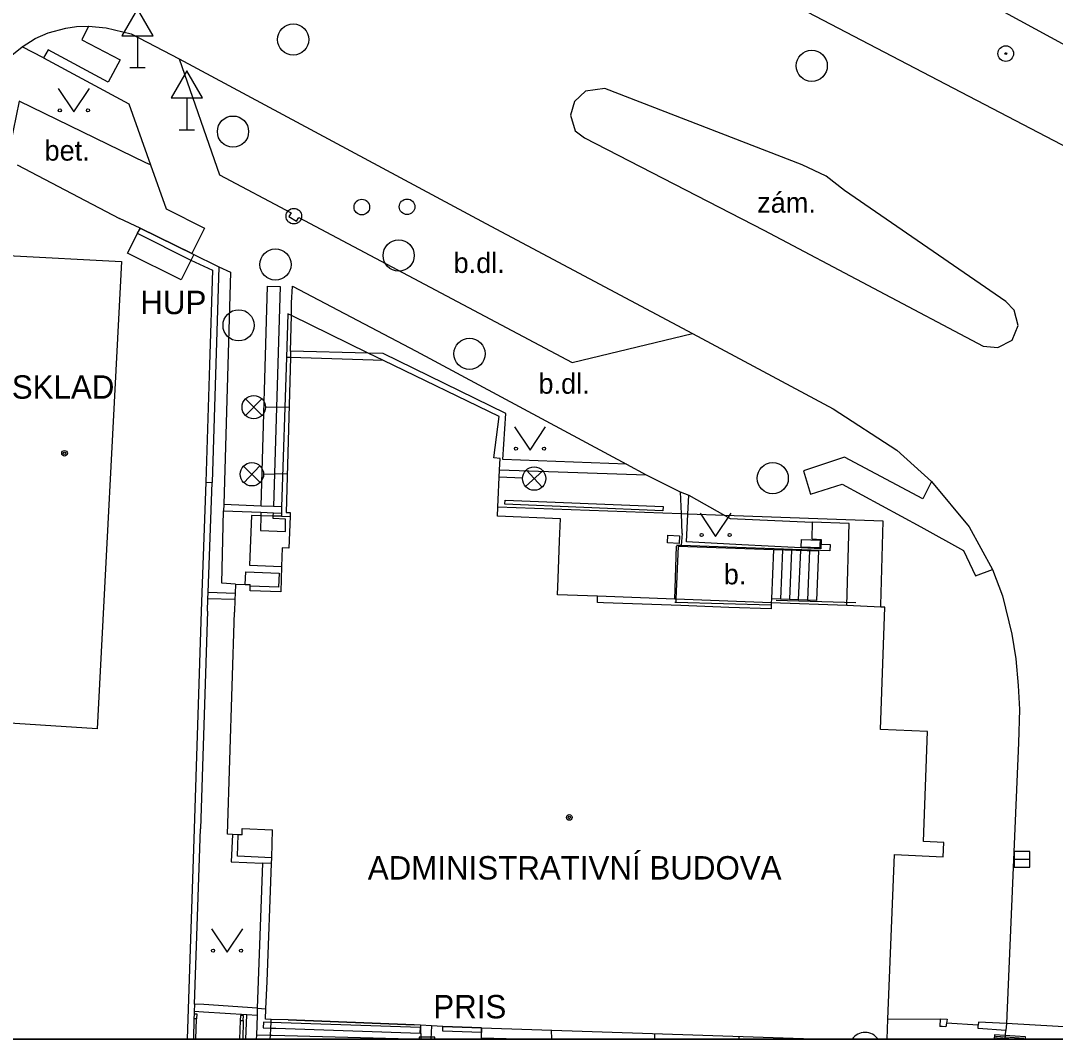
# Model space of a CAD drawing. Extents: x -598233 to -596890, y -1157848 to -1156431.
# Drawn here: x -597057.63 to -597024.47, y -1157848.46 to -1157815.82 of the extents above; entities that cross this region are included whole.
import ezdxf

# ---------------------------------------------------------------- set-up
doc = ezdxf.new("R2010")
doc.units = 0
for name, color, linetype in [('Level 10', 7, 'Continuous'), ('Level 11', 7, 'Continuous'), ('Level 12', 7, 'Continuous'), ('Level 14', 7, 'Continuous'), ('Level 22', 7, 'Continuous'), ('Level 24', 7, 'Continuous'), ('Level 27', 7, 'Continuous'), ('Level 28', 7, 'Continuous'), ('Level 33', 7, 'Continuous'), ('Level 34', 7, 'Continuous'), ('Level 36', 7, 'Continuous'), ('Level 39', 7, 'Continuous'), ('Level 40', 7, 'Continuous'), ('Level 41', 7, 'Continuous'), ('Level 5', 7, 'Continuous'), ('Level 6', 7, 'Continuous'), ('Level 7', 7, 'Continuous'), ('Level 8', 7, 'Continuous'), ('Level 9', 7, 'Continuous'), ('Vrstva 27', 7, 'Continuous'), ('Vrstva 33', 7, 'Continuous'), ('Vrstva 60', 7, 'Continuous'), ('zajmove_uzemi', 7, 'Continuous')]:
    doc.layers.add(name, color=color, linetype=linetype)

msp = doc.modelspace()

# ---------------------------------------------------------------- linework, layer by layer
at = {"layer": 'Level 10'}
for p, q in [((-597050.08, -1157848.33), (-597050.0842, -1157848.4611)), ((-597026.0837, -1157848.4611), (-597026.06, -1157848.18))]:
    msp.add_line(p, q, dxfattribs=at)
for points in [[(-597065, -1157798.53), (-597016.14, -1157824.02), (-597008.89, -1157827.55), (-597003.58, -1157830.03), (-596998.36, -1157832.32), (-596992.87, -1157834.71), (-596985.35, -1157837.44), (-596977.99, -1157839.88), (-596959.57, -1157844.84)], [(-597057.59, -1157816.65), (-597057.17, -1157816.39), (-597056.75, -1157816.2), (-597056.19, -1157816.05), (-597055.85, -1157816), (-597055.46, -1157815.99)], [(-597055.46, -1157815.99), (-597054.89, -1157816.04), (-597054.09, -1157816.24), (-597052.56, -1157817.04)], [(-597058.99, -1157819.48), (-597058.98, -1157818.9099), (-597058.85, -1157818.36), (-597058.64, -1157817.86), (-597058.42, -1157817.5), (-597058.17, -1157817.18), (-597057.92, -1157816.92), (-597057.59, -1157816.65)], [(-597052.56, -1157817.04), (-597051.26, -1157820.76), (-597048.9699, -1157821.9699), (-597049.04, -1157822.09), (-597048.79, -1157822.24), (-597048.7199, -1157822.12), (-597039.96, -1157826.77), (-597036.1, -1157825.84)], [(-597033.81, -1157822.53), (-597026.79, -1157826.25), (-597026.31, -1157826.29), (-597025.85, -1157826.05), (-597025.6599, -1157825.58), (-597025.79, -1157825.09), (-597026.06, -1157824.82), (-597031.23, -1157821.26), (-597031.82, -1157820.8), (-597032.59, -1157820.44), (-597038.9099, -1157817.99), (-597039.53, -1157818.07), (-597039.88, -1157818.4099), (-597040.01, -1157818.84), (-597039.86, -1157819.34), (-597039.56, -1157819.57), (-597033.81, -1157822.53)], [(-597036.1, -1157825.84), (-597031.59, -1157828.26)], [(-597031.59, -1157828.26), (-597029.55, -1157829.58), (-597028.44, -1157830.58)], [(-597028.44, -1157830.58), (-597027.23, -1157832.04), (-597026.49, -1157833.4)], [(-597026.49, -1157833.4), (-597026.17, -1157834.25), (-597025.87, -1157835.48), (-597025.74, -1157836.27), (-597025.6599, -1157837.12), (-597025.62, -1157837.89), (-597025.65, -1157838.96), (-597026.04, -1157847.95)], [(-597049.63, -1157848.34), (-597050.08, -1157848.33)], [(-597045.1307, -1157848.4611), (-597049.57, -1157848.34), (-597049.63, -1157848.34)]]:
    msp.add_lwpolyline(points, dxfattribs=at)
at = {"layer": 'Level 11'}
for p, q in [((-597050.4165, -1157848.4611), (-597050.39, -1157847.68)), ((-597052.0174, -1157848.4611), (-597052, -1157847.81)), ((-597050.6, -1157847.86), (-597050.6188, -1157848.4611)), ((-597050.5, -1157847.86), (-597050.5161, -1157848.4611)), ((-597044.4699, -1157848.03), (-597044.4869, -1157848.4611)), ((-597049.6376, -1157848.4611), (-597049.63, -1157848.34)), ((-597041.6768, -1157848.4611), (-597042.86, -1157848.42)), ((-597042.86, -1157848.42), (-597042.86, -1157848.4611))]:
    msp.add_line(p, q, dxfattribs=at)
for points in [[(-597055.46, -1157815.99), (-597055.67, -1157816.43), (-597054.45, -1157817.07), (-597054.83, -1157817.78), (-597056.75, -1157816.75), (-597056.9, -1157817.01)], [(-597056.9, -1157817.01), (-597057.59, -1157816.65)], [(-597056.9, -1157817.01), (-597054.17, -1157818.48), (-597053.4699, -1157820.44)], [(-597052.56, -1157817.04), (-597042.73, -1157822.32), (-597036.1, -1157825.84)], [(-597053.4699, -1157820.44), (-597053.62, -1157820.37), (-597057.68, -1157818.39), (-597058.07, -1157820.27)], [(-597053.4699, -1157820.44), (-597052.9699, -1157821.85), (-597051.74, -1157822.46), (-597052.15, -1157823.28)], [(-597051.28, -1157823.7), (-597050.9099, -1157823.87), (-597051.12, -1157831.32)], [(-597049.93, -1157831.37), (-597049.7199, -1157824.32)], [(-597049.7199, -1157824.32), (-597049.32, -1157824.33), (-597049.53, -1157831.39)], [(-597048.96, -1157825.26), (-597048.95, -1157824.86), (-597048.92, -1157824.32), (-597044.96, -1157826.4099), (-597038.2199, -1157830.03)], [(-597048.96, -1157825.26), (-597049.07, -1157825.21), (-597049.11, -1157826.61)], [(-597048.99, -1157826.4099), (-597048.96, -1157825.26)], [(-597046.5, -1157826.4699), (-597048.96, -1157825.26)], [(-597048.99, -1157826.4099), (-597048.99, -1157826.61)], [(-597046.5, -1157826.4699), (-597048.99, -1157826.4099)], [(-597046.01, -1157826.71), (-597046.5, -1157826.4699)], [(-597038.2199, -1157830.03), (-597042.18, -1157829.88), (-597042.09, -1157828.4), (-597046.02, -1157826.48), (-597046.5, -1157826.4699)], [(-597048.99, -1157826.61), (-597049.13, -1157831.58), (-597049, -1157831.58), (-597049, -1157831.71)], [(-597028.44, -1157830.58), (-597028.7199, -1157831.14), (-597031.23, -1157829.8), (-597032.54, -1157830.24), (-597032.32, -1157830.99), (-597031.3, -1157830.67), (-597028.78, -1157832.04), (-597027.42, -1157832.79), (-597027.03, -1157833.61), (-597026.49, -1157833.4)], [(-597042.29, -1157830.21), (-597037.59, -1157830.37)], [(-597038.2199, -1157830.03), (-597037.59, -1157830.37)], [(-597037.59, -1157830.37), (-597036.5, -1157830.92)], [(-597042.11, -1157831.18), (-597037.04, -1157831.39), (-597037.05, -1157831.52), (-597042.12, -1157831.31), (-597042.11, -1157831.18)], [(-597036.5, -1157830.92), (-597036.4699, -1157831.62)], [(-597036.5, -1157830.92), (-597036.2199, -1157831.02)], [(-597036.25, -1157831.63), (-597036.2199, -1157831.02)], [(-597036.2199, -1157831.02), (-597035.07, -1157831.67)], [(-597050.75, -1157833.87), (-597051.19, -1157833.84), (-597051.13, -1157831.52)], [(-597051.12, -1157831.32), (-597051.13, -1157831.52)], [(-597051.13, -1157831.52), (-597049.94, -1157831.57)], [(-597049.93, -1157831.37), (-597051.12, -1157831.32)], [(-597049.53, -1157831.39), (-597049.93, -1157831.37)], [(-597049.27, -1157831.4), (-597049.53, -1157831.39)], [(-597036.4699, -1157831.62), (-597042.34, -1157831.4099)], [(-597049.94, -1157831.68), (-597050.24, -1157831.67), (-597050.3, -1157833.27), (-597049.27, -1157833.31)], [(-597049.94, -1157831.68), (-597049.95, -1157832.15), (-597049.15, -1157832.19), (-597049.15, -1157831.79), (-597049.54, -1157831.77), (-597049.54, -1157831.69)], [(-597049.94, -1157831.57), (-597049.94, -1157831.68)], [(-597049.94, -1157831.57), (-597049.53, -1157831.59)], [(-597049.54, -1157831.69), (-597049.94, -1157831.68)], [(-597049.54, -1157831.69), (-597049.53, -1157831.59)], [(-597049.28, -1157831.7), (-597049.54, -1157831.69)], [(-597049.53, -1157831.59), (-597049.28, -1157831.6)], [(-597036.4699, -1157831.62), (-597036.44, -1157832.25), (-597036.43, -1157832.25), (-597036.46, -1157832.64), (-597036.56, -1157832.63), (-597036.56, -1157832.6599)], [(-597036.25, -1157831.63), (-597036.4699, -1157831.62)], [(-597032.27, -1157831.89), (-597032.28, -1157832.42), (-597031.98, -1157832.44), (-597031.99, -1157832.74), (-597034.52, -1157832.61), (-597036.29, -1157832.52), (-597036.25, -1157831.63)], [(-597035.07, -1157831.67), (-597036.25, -1157831.63)], [(-597030.06, -1157834.61), (-597030.06, -1157834.55), (-597029.99, -1157831.85), (-597035.07, -1157831.67)], [(-597035.07, -1157831.67), (-597034.89, -1157831.77), (-597032.27, -1157831.89)], [(-597031.15, -1157834.56), (-597031.08, -1157831.93), (-597032.27, -1157831.89)], [(-597036.89, -1157832.3), (-597036.52, -1157832.32), (-597036.53, -1157832.57), (-597036.9, -1157832.55), (-597036.89, -1157832.3)], [(-597032.61, -1157832.44), (-597032.01, -1157832.46), (-597032.02, -1157832.59), (-597032.02, -1157832.71), (-597032.62, -1157832.69), (-597032.61, -1157832.44)], [(-597036.67, -1157834.35), (-597036.61, -1157832.66)], [(-597036.56, -1157832.6599), (-597036.64, -1157834.35)], [(-597036.56, -1157832.6599), (-597033.51, -1157832.76)], [(-597033.51, -1157832.76), (-597033.57, -1157834.34)], [(-597032.06, -1157832.81), (-597032.13, -1157834.4), (-597033.57, -1157834.34)], [(-597033.51, -1157832.76), (-597032.06, -1157832.81)], [(-597033.2199, -1157832.77), (-597033.28, -1157834.35)], [(-597032.93, -1157832.78), (-597032.99, -1157834.36)], [(-597032.64, -1157832.79), (-597032.71, -1157834.38)], [(-597032.35, -1157832.8), (-597032.42, -1157834.39)], [(-597050.44, -1157833.88), (-597050.42, -1157833.48)], [(-597050.42, -1157833.48), (-597049.35, -1157833.52)], [(-597049.35, -1157833.52), (-597049.37, -1157833.9699)], [(-597050.76, -1157834.17), (-597051.63, -1157834.14)], [(-597049.37, -1157833.9699), (-597050.28, -1157833.94)], [(-597050.77, -1157834.37), (-597051.64, -1157834.34)], [(-597036.67, -1157834.35), (-597039.15, -1157834.26)], [(-597036.64, -1157834.35), (-597036.67, -1157834.35)], [(-597036.64, -1157834.46), (-597036.67, -1157834.46)], [(-597033.58, -1157834.4699), (-597036.64, -1157834.35)], [(-597036.64, -1157834.35), (-597036.64, -1157834.46)], [(-597033.58, -1157834.55), (-597036.64, -1157834.46)], [(-597033.57, -1157834.34), (-597033.58, -1157834.4699)], [(-597050.85, -1157841.9), (-597050.89, -1157842.77), (-597049.88, -1157842.82)], [(-597049.59, -1157842.64), (-597050.69, -1157842.59), (-597050.6599, -1157841.9099)], [(-597049.88, -1157842.82), (-597050.06, -1157847.46), (-597051.77, -1157847.35), (-597052.06, -1157847.33)], [(-597049.6, -1157842.83), (-597049.88, -1157842.82)], [(-597050.05, -1157847.46), (-597050.06, -1157847.7)], [(-597050.05, -1157847.46), (-597049.78, -1157847.48)], [(-597050.39, -1157847.68), (-597051.78, -1157847.59), (-597052.07, -1157847.57)], [(-597052.07, -1157847.65), (-597051.99, -1157847.65), (-597052, -1157847.81)], [(-597050.5, -1157847.86), (-597050.49, -1157847.7), (-597050.59, -1157847.7), (-597050.6, -1157847.86)], [(-597050.06, -1157847.7), (-597050.39, -1157847.68)], [(-597050.06, -1157847.7), (-597050.08, -1157848.33)], [(-597052.08, -1157847.81), (-597052.1, -1157847.81)], [(-597052, -1157847.81), (-597052.08, -1157847.81)], [(-597050.6, -1157847.86), (-597050.5, -1157847.86)], [(-597049.61, -1157847.92), (-597049.85, -1157847.9099), (-597049.86, -1157848.09), (-597049.62, -1157848.1)], [(-597049.63, -1157848.34), (-597049.62, -1157848.1)], [(-597049.62, -1157848.1), (-597049.61, -1157847.92)], [(-597049.62, -1157848.1), (-597049.46, -1157848.1), (-597044.83, -1157848.26), (-597044.82, -1157848.08)], [(-597049.61, -1157847.92), (-597049.61, -1157847.83)], [(-597044.82, -1157848.08), (-597049.61, -1157847.92)], [(-597044.82, -1157848.01), (-597044.82, -1157848.08), (-597044.8102, -1157848.4611)], [(-597042.86, -1157848.42), (-597042.86, -1157848.24), (-597042.86, -1157848.09)]]:
    msp.add_lwpolyline(points, dxfattribs=at)
at = {"layer": 'Level 12'}
for radius in [0.25, 0.03]:
    msp.add_circle((-597026.06, -1157816.87), radius, dxfattribs=at)
at = {"layer": 'Level 14'}
msp.add_lwpolyline([(-597010.3, -1157824.55), (-597017.54, -1157820.04), (-597021.06, -1157818.29), (-597031.73, -1157812.48), (-597046.59, -1157804.36), (-597056.38, -1157798.25)], dxfattribs=at)
at = {"layer": 'Level 22'}
msp.add_arc((-597030.57, -1157848.74), 0.5, 33.89721, 146.10279, dxfattribs=at)
at = {"layer": 'Level 24'}
for points in [[(-597053.81, -1157822.46), (-597052.09, -1157823.31), (-597052.49, -1157824.12), (-597054.21, -1157823.27), (-597053.81, -1157822.46)], [(-597044.1, -1157848.05), (-597042.86, -1157848.09), (-597042.86, -1157848.24), (-597044.1, -1157848.2), (-597044.1, -1157848.05)]]:
    msp.add_lwpolyline(points, dxfattribs=at)
at = {"layer": 'Level 27'}
msp.add_line((-597025.79, -1157842.69), (-597025.29, -1157842.69), dxfattribs=at)
msp.add_lwpolyline([(-597025.79, -1157842.94), (-597025.29, -1157842.94), (-597025.29, -1157842.44), (-597025.79, -1157842.44)], close=True, dxfattribs=at)
for centre in [(-597048.9, -1157816.42), (-597032.28, -1157817.26), (-597050.83, -1157819.37), (-597045.52, -1157823.34), (-597049.4699, -1157823.63), (-597050.65, -1157825.58), (-597043.25, -1157826.49), (-597033.53, -1157830.48)]:
    msp.add_circle(centre, 0.5, dxfattribs=at)
at = {"layer": 'Level 28'}
for centre in [(-597046.7, -1157821.79), (-597045.25, -1157821.78), (-597048.88, -1157822.08)]:
    msp.add_circle(centre, 0.25, dxfattribs=at)
at = {"layer": 'Level 33'}
for p, q in [((-597049.8973, -1157828.4635), (-597050.4326, -1157827.9388)), ((-597050.4273, -1157828.4688), (-597049.9026, -1157827.9336)), ((-597049.79, -1157828.1975), (-597049.04, -1157828.19)), ((-597049.9545, -1157830.6122), (-597050.495, -1157830.093)), ((-597050.4844, -1157830.6228), (-597049.9651, -1157830.0823)), ((-597041.4287, -1157830.2147), (-597040.9236, -1157830.7685)), ((-597049.8498, -1157830.3451), (-597049.1, -1157830.33)), ((-597041.5508, -1157830.4744), (-597042.3, -1157830.44)), ((-597040.8993, -1157830.2391), (-597041.4531, -1157830.7442)), ((-597040.614, -1157848.4611), (-597040.62, -1157848.1599)), ((-597037.3082, -1157848.4611), (-597037.31, -1157848.28)), ((-597034.6087, -1157848.4611), (-597034.61, -1157848.37))]:
    msp.add_line(p, q, dxfattribs=at)
for centre in [(-597050.1649, -1157828.2012), (-597050.2248, -1157830.3526), (-597041.1762, -1157830.4916)]:
    msp.add_circle(centre, 0.375, dxfattribs=at)
at = {"layer": 'Level 34'}
for p, q in [((-597053.89, -1157816.302), (-597053.89, -1157817.32)), ((-597054.14, -1157817.32), (-597053.64, -1157817.32)), ((-597052.31, -1157818.292), (-597052.31, -1157819.31)), ((-597052.56, -1157819.31), (-597052.06, -1157819.31))]:
    msp.add_line(p, q, dxfattribs=at)
for points in [[(-597054.39, -1157816.302), (-597053.39, -1157816.302), (-597053.89, -1157815.436)], [(-597052.81, -1157818.292), (-597051.81, -1157818.292), (-597052.31, -1157817.426)]]:
    msp.add_lwpolyline(points, close=True, dxfattribs=at)
at = {"layer": 'Level 36'}
for points in [[(-597056.43, -1157817.99), (-597055.93, -1157818.74), (-597055.43, -1157817.99)], [(-597041.81, -1157828.83), (-597041.31, -1157829.58), (-597040.81, -1157828.83)], [(-597035.86, -1157831.6), (-597035.36, -1157832.35), (-597034.86, -1157831.6)], [(-597051.52, -1157844.92), (-597051.02, -1157845.67), (-597050.52, -1157844.92)]]:
    msp.add_lwpolyline(points, dxfattribs=at)
for centre in [(-597056.3802, -1157818.6898), (-597055.4808, -1157818.6898), (-597041.7602, -1157829.5298), (-597040.8608, -1157829.5298), (-597035.8102, -1157832.2998), (-597034.9108, -1157832.2998), (-597051.4702, -1157845.6198), (-597050.5708, -1157845.6198)]:
    msp.add_circle(centre, 0.05, dxfattribs=at)
at = {"layer": 'Level 39'}
for centre, radius in [((-597056.23, -1157829.68), 0.09), ((-597056.23, -1157829.68), 0.0398), ((-597040.05, -1157841.35), 0.09), ((-597040.05, -1157841.35), 0.0398)]:
    msp.add_circle(centre, radius, dxfattribs=at)
at = {"layer": 'Level 5'}
for p, q in [((-597042.86, -1157848.09), (-597031.9027, -1157848.4611)), ((-597029.8671, -1157848.4611), (-597029.84, -1157847.82))]:
    msp.add_line(p, q, dxfattribs=at)
for points in [[(-597058.05, -1157823.34), (-597054.4, -1157823.53)], [(-597054.4, -1157823.53), (-597055.18, -1157838.51)], [(-597049.11, -1157826.61), (-597049.27, -1157831.4)], [(-597048.99, -1157826.61), (-597049.11, -1157826.61)], [(-597046.01, -1157826.71), (-597048.99, -1157826.61)], [(-597042.3, -1157828.5), (-597046.01, -1157826.71)], [(-597042.4699, -1157829.83), (-597042.3, -1157828.5)], [(-597042.27, -1157829.85), (-597042.4699, -1157829.83)], [(-597042.29, -1157830.21), (-597042.27, -1157829.85)], [(-597042.34, -1157831.4099), (-597042.29, -1157830.21)], [(-597049.27, -1157831.4), (-597049.28, -1157831.6)], [(-597042.35, -1157831.7), (-597042.34, -1157831.4099)], [(-597049.28, -1157831.6), (-597049.28, -1157831.7)], [(-597049.28, -1157831.7), (-597049, -1157831.71)], [(-597049, -1157831.71), (-597049.04, -1157832.7199)], [(-597040.33, -1157831.78), (-597042.35, -1157831.7)], [(-597040.36, -1157832.49), (-597040.33, -1157831.78)], [(-597040.4099, -1157833.69), (-597040.36, -1157832.49)], [(-597049.25, -1157832.71), (-597049.27, -1157833.31)], [(-597049.04, -1157832.7199), (-597049.25, -1157832.71)], [(-597049.27, -1157833.31), (-597049.3, -1157834.12)], [(-597040.43, -1157834.2199), (-597040.4099, -1157833.69)], [(-597050.76, -1157834.17), (-597050.77, -1157834.37)], [(-597050.75, -1157833.87), (-597050.76, -1157834.17)], [(-597050.75, -1157833.87), (-597050.44, -1157833.88)], [(-597050.44, -1157833.88), (-597050.28, -1157833.89)], [(-597050.28, -1157833.94), (-597050.28, -1157833.89)], [(-597050.28, -1157834.09), (-597050.28, -1157833.94)], [(-597049.3, -1157834.12), (-597050.28, -1157834.09)], [(-597050.77, -1157834.37), (-597050.78, -1157834.77)], [(-597039.15, -1157834.26), (-597040.43, -1157834.2199)], [(-597039.15, -1157834.46), (-597039.15, -1157834.26)], [(-597038.95, -1157834.4699), (-597039.15, -1157834.46)], [(-597037.4, -1157834.53), (-597038.95, -1157834.4699)], [(-597036.48, -1157834.56), (-597037.4, -1157834.53)], [(-597033.58, -1157834.4699), (-597033.58, -1157834.55)], [(-597031.15, -1157834.56), (-597033.58, -1157834.4699)], [(-597051.01, -1157841.89), (-597050.78, -1157834.77)], [(-597034.94, -1157834.62), (-597036.48, -1157834.56)], [(-597033.58, -1157834.67), (-597034.94, -1157834.62)], [(-597033.58, -1157834.55), (-597033.58, -1157834.67)], [(-597030.06, -1157834.61), (-597031.15, -1157834.56)], [(-597030.08, -1157838.53), (-597029.94, -1157834.61)], [(-597029.94, -1157834.61), (-597030.06, -1157834.61)], [(-597055.18, -1157838.51), (-597058.83, -1157838.28)], [(-597028.57, -1157838.6), (-597030.08, -1157838.53)], [(-597028.7, -1157842.12), (-597028.57, -1157838.6)], [(-597050.54, -1157841.9099), (-597050.54, -1157841.71)], [(-597050.54, -1157841.71), (-597049.56, -1157841.75)], [(-597049.59, -1157842.64), (-597049.56, -1157841.75)], [(-597050.85, -1157841.9), (-597051.01, -1157841.89)], [(-597050.6599, -1157841.9099), (-597050.85, -1157841.9)], [(-597050.54, -1157841.9099), (-597050.6599, -1157841.9099)], [(-597028.05, -1157842.15), (-597028.7, -1157842.12)], [(-597028.07, -1157842.61), (-597028.05, -1157842.15)], [(-597049.6, -1157842.83), (-597049.59, -1157842.64)], [(-597029.84, -1157847.82), (-597029.63, -1157842.54)], [(-597029.63, -1157842.54), (-597028.07, -1157842.61)], [(-597049.74, -1157846.61), (-597049.6, -1157842.83)], [(-597049.78, -1157847.48), (-597049.74, -1157846.61)], [(-597049.79, -1157847.82), (-597049.78, -1157847.48)], [(-597049.61, -1157847.83), (-597049.79, -1157847.82)], [(-597049.06, -1157847.84), (-597049.61, -1157847.83)], [(-597045.02, -1157848), (-597049.06, -1157847.84)], [(-597044.82, -1157848.01), (-597045.02, -1157848)], [(-597044.4699, -1157848.03), (-597044.82, -1157848.01)], [(-597044.1, -1157848.05), (-597044.4699, -1157848.03)], [(-597042.86, -1157848.09), (-597044.1, -1157848.05)]]:
    msp.add_lwpolyline(points, dxfattribs=at)
at = {"layer": 'Level 6'}
for points in [[(-597049, -1157831.71), (-597049.04, -1157832.7199)], [(-597040.4099, -1157833.69), (-597040.36, -1157832.49)], [(-597037.4, -1157834.53), (-597038.95, -1157834.4699)], [(-597034.94, -1157834.62), (-597036.48, -1157834.56)], [(-597049.06, -1157847.84), (-597045.02, -1157848)], [(-597026.94, -1157848.01), (-597027.96, -1157847.94)]]:
    msp.add_lwpolyline(points, dxfattribs=at)
at = {"layer": 'Level 7'}
for p, q in [((-597052.07, -1157841.7199), (-597052.2981, -1157848.4611)), ((-597052.08, -1157847.81), (-597052.1003, -1157848.4611))]:
    msp.add_line(p, q, dxfattribs=at)
for points in [[(-597057.75, -1157820.44), (-597054.4699, -1157822.15)], [(-597053.81, -1157822.46), (-597053.9, -1157822.63), (-597052.18, -1157823.49), (-597051.49, -1157823.81), (-597051.58, -1157826.84), (-597051.7, -1157830.61)], [(-597052.15, -1157823.28), (-597053.81, -1157822.46)], [(-597052.15, -1157823.28), (-597051.28, -1157823.7)], [(-597051.28, -1157823.7), (-597051.5, -1157830.62)], [(-597051.7, -1157830.61), (-597051.85, -1157834.74)], [(-597051.7, -1157830.61), (-597051.5, -1157830.62)], [(-597051.63, -1157834.14), (-597051.5, -1157830.62)], [(-597051.64, -1157834.34), (-597051.63, -1157834.14)], [(-597051.65, -1157834.74), (-597051.64, -1157834.34)], [(-597051.85, -1157834.74), (-597052.07, -1157841.7199)], [(-597051.65, -1157834.74), (-597051.87, -1157841.7199)], [(-597052.06, -1157847.33), (-597051.87, -1157841.7199)], [(-597052.06, -1157847.33), (-597052.07, -1157847.57)], [(-597052.07, -1157847.65), (-597052.08, -1157847.81)], [(-597052.07, -1157847.57), (-597052.07, -1157847.65)], [(-597029.84, -1157847.82), (-597028.1599, -1157847.81)], [(-597028.1599, -1157847.81), (-597028.17, -1157848.05)], [(-597027.96, -1157847.94), (-597027.98, -1157848.06), (-597028.1, -1157848.05), (-597028.17, -1157848.05)], [(-597028.1599, -1157847.81), (-597027.94, -1157847.82), (-597027.96, -1157847.94)], [(-597026.06, -1157848.18), (-597026.95, -1157848.12), (-597026.94, -1157848.01)], [(-597026.04, -1157847.95), (-597026.93, -1157847.9099), (-597026.94, -1157848.01)], [(-597026.04, -1157847.95), (-597026.06, -1157848.18)]]:
    msp.add_lwpolyline(points, dxfattribs=at)
at = {"layer": 'Level 8'}
for points in [[(-597053.81, -1157822.46), (-597054.4699, -1157822.15)], [(-597017.57, -1157848.45), (-597026.04, -1157847.95)]]:
    msp.add_lwpolyline(points, dxfattribs=at)
at = {"layer": 'Level 9'}
for points in [[(-597032.02, -1157832.59), (-597031.69, -1157832.6), (-597031.7, -1157832.81), (-597036.46, -1157832.63), (-597036.61, -1157832.63)], [(-597033.42, -1157834.39), (-597030.87, -1157834.46)]]:
    msp.add_lwpolyline(points, dxfattribs=at)
at = {"layer": 'Vrstva 27'}
msp.add_lwpolyline([(-597044.86, -1157848.4611), (-597044.36, -1157848.4611), (-597044.36, -1157848.39), (-597044.86, -1157848.39)], close=True, dxfattribs=at)
at = {"layer": 'Vrstva 33'}
for points in [[(-597026.4331, -1157848.4611), (-597025.4311, -1157848.4611), (-597025.4262, -1157848.3836), (-597026.4242, -1157848.3205)], [(-597026.383, -1157848.4611), (-597025.4812, -1157848.4611), (-597025.4793, -1157848.4304), (-597026.3775, -1157848.3736)], [(-597026.3329, -1157848.4611), (-597025.7849, -1157848.4611), (-597026.3307, -1157848.4266)]]:
    msp.add_lwpolyline(points, close=True, dxfattribs=at)
at = {"layer": 'Vrstva 60'}
msp.add_lwpolyline([(-598136.4065, -1157848.4611), (-597003.6644, -1157848.4611), (-597008.91, -1157845.03), (-597010.43, -1157840.37), (-597011.76, -1157836.5), (-597012.71, -1157833.75), (-597016.15, -1157824.02), (-597018.51, -1157817.25), (-597019.04, -1157815.74), (-597017.92, -1157814.85), (-597014.28, -1157812.24), (-597013.13, -1157811.33), (-597006.77, -1157806.57), (-596996.93, -1157803.34)], dxfattribs=at)
at = {"layer": 'zajmove_uzemi'}
msp.add_lwpolyline([(-598232.8901, -1156430.8558), (-596890.4624, -1156430.8558), (-596890.4624, -1157848.4611), (-598232.8901, -1157848.4611)], close=True, dxfattribs=at)

# ---------------------------------------------------------------- texts
at = {"layer": 'Level 40'}
for s, p in [('bet.', (-597056.87, -1157820.3)), ('zám.', (-597034.03, -1157821.9699)), ('b.dl.', (-597043.76, -1157823.9)), ('b.dl.', (-597041.04, -1157827.77)), ('b.', (-597035.1, -1157833.88))]:
    msp.add_text(s, height=0.65, dxfattribs=at).set_placement(p)
at = {"layer": 'Level 41'}
for s, p in [('HUP', (-597053.8, -1157825.2199)), ('SKLAD', (-597057.92, -1157827.93)), ('ADMINISTRATIVNÍ BUDOVA', (-597046.51, -1157843.34)), ('PRIS', (-597044.4099, -1157847.79))]:
    msp.add_text(s, height=0.75, dxfattribs=at).set_placement(p)

doc.saveas('drawing.dxf')
